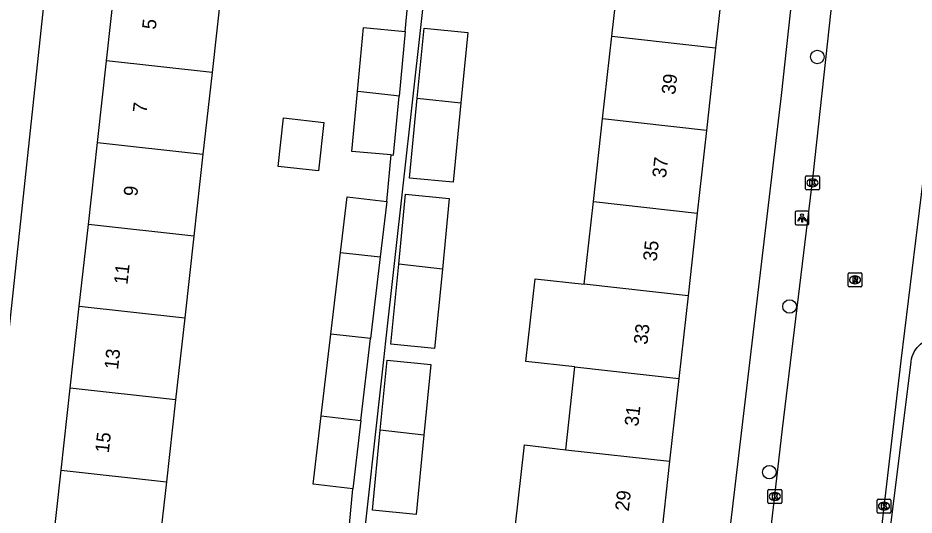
# Model space of a CAD drawing. Extents: x 161928 to 163055, y 386475 to 387428.
# Drawn here: x 162507.4 to 162572, y 387290 to 387325.8 of the extents above; entities that cross this region are included whole.
import ezdxf

# ---------------------------------------------------------------- set-up
doc = ezdxf.new("R2010")
doc.units = 0
for name, color, linetype in [('IMGEO_Boom', 7, 'Continuous'), ('IMGEO_Kolk', 7, 'Continuous'), ('IMGEO_Lichtpunt', 7, 'Continuous'), ('IMGEO_Pand', 7, 'Continuous'), ('IMGEO_Pand_nummerreeks', 7, 'Continuous'), ('IMGEO_Rijbaan_lokaal_gesloten', 7, 'Continuous'), ('IMGEO_Rioolput', 7, 'Continuous'), ('IMGEO_Voetpad_open', 7, 'Continuous')]:
    doc.layers.add(name, color=color, linetype=linetype)

msp = doc.modelspace()

# ---------------------------------------------------------------- linework, layer by layer
at = {"layer": 'IMGEO_Boom'}
for centre in [(162565.018, 387323.033), (162563.019, 387305.036), (162561.559, 387293.086)]:
    msp.add_circle(centre, 0.489, dxfattribs=at)
at = {"layer": 'IMGEO_Kolk'}
for p, q in [((162564.168, 387313.53), (162564.168, 387314.382)), ((162564.243, 387314.456), (162565.095, 387314.456)), ((162564.656, 387314.236), (162564.681, 387314.236)), ((162565.169, 387314.382), (162565.169, 387313.53)), ((162565.095, 387313.456), (162564.243, 387313.456)), ((162564.679, 387313.676), (162564.654, 387313.676)), ((162561.455, 387290.912), (162561.455, 387291.764)), ((162561.53, 387291.838), (162562.382, 387291.838)), ((162561.943, 387291.618), (162561.968, 387291.618)), ((162562.456, 387291.764), (162562.456, 387290.912)), ((162562.382, 387290.838), (162561.53, 387290.838)), ((162561.966, 387291.058), (162561.941, 387291.058)), ((162569.322, 387290.215), (162569.322, 387291.067)), ((162569.397, 387291.141), (162570.249, 387291.141)), ((162569.81, 387290.921), (162569.835, 387290.921)), ((162570.323, 387291.067), (162570.323, 387290.215)), ((162569.833, 387290.361), (162569.808, 387290.361)), ((162570.249, 387290.141), (162569.397, 387290.141))]:
    msp.add_line(p, q, dxfattribs=at)
for points in [[(162564.168, 387313.53), (162564.168, 387314.382)], [(162564.243, 387314.456), (162565.095, 387314.456)], [(162564.489, 387314.156), (162564.612, 387314.156), (162564.612, 387314.005), (162564.742, 387314.156), (162564.906, 387314.156), (162564.76, 387314.005), (162564.913, 387313.756), (162564.761, 387313.756), (162564.676, 387313.92), (162564.612, 387313.853), (162564.612, 387313.756), (162564.489, 387313.756), (162564.489, 387314.156)], [(162565.169, 387314.382), (162565.169, 387313.53)], [(162565.095, 387313.456), (162564.243, 387313.456)], [(162561.455, 387290.912), (162561.455, 387291.764)], [(162561.53, 387291.838), (162562.382, 387291.838)], [(162561.776, 387291.538), (162561.899, 387291.538), (162561.899, 387291.387), (162562.029, 387291.538), (162562.193, 387291.538), (162562.047, 387291.387), (162562.2, 387291.138), (162562.048, 387291.138), (162561.963, 387291.302), (162561.899, 387291.235), (162561.899, 387291.138), (162561.776, 387291.138), (162561.776, 387291.538)], [(162562.456, 387291.764), (162562.456, 387290.912)], [(162562.382, 387290.838), (162561.53, 387290.838)], [(162569.322, 387290.215), (162569.322, 387291.067)], [(162569.397, 387291.141), (162570.249, 387291.141)], [(162569.643, 387290.841), (162569.766, 387290.841), (162569.766, 387290.69), (162569.896, 387290.841), (162570.06, 387290.841), (162569.914, 387290.69), (162570.067, 387290.441), (162569.915, 387290.441), (162569.83, 387290.605), (162569.766, 387290.538), (162569.766, 387290.441), (162569.643, 387290.441), (162569.643, 387290.841)], [(162570.323, 387291.067), (162570.323, 387290.215)], [(162570.249, 387290.141), (162569.397, 387290.141)]]:
    msp.add_lwpolyline(points, dxfattribs=at)
for centre, start, end in [((162564.245, 387314.38), 91.55205, 178.44795), ((162564.245, 387314.38), 91.55205, 178.44795), ((162565.093, 387314.38), 1.55205, 88.44795), ((162565.093, 387314.38), 1.55205, 88.44795), ((162564.245, 387313.532), 181.55205, 268.44795), ((162564.245, 387313.532), 181.55205, 268.44795), ((162565.093, 387313.532), 271.55205, 358.44795), ((162565.093, 387313.532), 271.55205, 358.44795), ((162561.532, 387291.762), 91.55205, 178.44795), ((162561.532, 387291.762), 91.55205, 178.44795), ((162562.38, 387291.762), 1.55205, 88.44795), ((162562.38, 387291.762), 1.55205, 88.44795), ((162561.532, 387290.914), 181.55205, 268.44795), ((162561.532, 387290.914), 181.55205, 268.44795), ((162562.38, 387290.914), 271.55205, 358.44795), ((162562.38, 387290.914), 271.55205, 358.44795), ((162569.399, 387291.065), 91.55205, 178.44795), ((162569.399, 387291.065), 91.55205, 178.44795), ((162570.247, 387291.065), 1.55205, 88.44795), ((162570.247, 387291.065), 1.55205, 88.44795), ((162569.399, 387290.217), 181.55205, 268.44795), ((162569.399, 387290.217), 181.55205, 268.44795), ((162570.247, 387290.217), 271.55205, 358.44795), ((162570.247, 387290.217), 271.55205, 358.44795)]:
    msp.add_arc(centre, 0.0765, start, end, dxfattribs=at)
for centre, major_axis, ratio, start_param, end_param in [((162564.655, 387313.956), (-0.387, 0.002), 0.722429, 4.712389, 7.853982), ((162564.68, 387313.956), (-0.39, 0.002), 0.717154, 1.570796, 4.712389), ((162561.942, 387291.338), (-0.387, 0.002), 0.722429, 4.712389, 7.853982), ((162561.967, 387291.338), (-0.39, 0.002), 0.717154, 1.570796, 4.712389), ((162569.809, 387290.641), (-0.387, 0.002), 0.722429, 4.712389, 7.853982), ((162569.834, 387290.641), (-0.39, 0.002), 0.717154, 1.570796, 4.712389)]:
    msp.add_ellipse(centre, major_axis=major_axis, ratio=ratio, start_param=start_param, end_param=end_param, dxfattribs=at)
at = {"layer": 'IMGEO_Lichtpunt'}
for p, q in [((162563.416, 387311.822), (162563.416, 387311.015)), ((162563.416, 387311.822), (162563.416, 387311.015)), ((162564.318, 387311.917), (162563.51, 387311.917)), ((162564.318, 387311.917), (162563.51, 387311.917)), ((162564.412, 387311.015), (162564.412, 387311.822)), ((162564.412, 387311.015), (162564.412, 387311.822)), ((162563.51, 387310.921), (162564.318, 387310.921)), ((162563.51, 387310.921), (162564.318, 387310.921))]:
    msp.add_line(p, q, dxfattribs=at)
for points in [[(162563.79, 387311.486), (162563.829, 387311.458), (162563.641, 387311.196), (162563.603, 387311.223), (162563.79, 387311.486)], [(162563.892, 387311.438), (162563.939, 387311.438), (162563.939, 387311.116), (162563.892, 387311.116), (162563.892, 387311.438)], [(162564.002, 387311.458), (162564.04, 387311.485), (162564.227, 387311.223), (162564.188, 387311.195), (162564.002, 387311.458)]]:
    msp.add_lwpolyline(points, dxfattribs=at)
msp.add_circle((162563.915, 387311.62), 0.0994, dxfattribs=at)
for centre, start, end in [((162563.51, 387311.822), 90, 180), ((162563.51, 387311.822), 90, 180), ((162564.318, 387311.822), 0, 90), ((162564.318, 387311.822), 0, 90), ((162563.51, 387311.015), 180, 270), ((162563.51, 387311.015), 180, 270), ((162564.318, 387311.015), 270, 0), ((162564.318, 387311.015), 270, 360)]:
    msp.add_arc(centre, 0.0946, start, end, dxfattribs=at)
at = {"layer": 'IMGEO_Pand'}
for points in [[(162550.205, 387324.526), (162550.869, 387330.489)], [(162558.355, 387329.654), (162557.691, 387323.691)], [(162513.788, 387322.762), (162514.443, 387328.666)], [(162522.057, 387327.821), (162521.398, 387321.917)], [(162531.88, 387320.548), (162532.31, 387325.156), (162535.307, 387324.876)], [(162536.18, 387320.071), (162536.673, 387325.111), (162539.823, 387324.803), (162539.326, 387319.722)], [(162535.307, 387324.876), (162534.872, 387320.216)], [(162549.541, 387318.563), (162550.205, 387324.526)], [(162550.205, 387324.526), (162557.691, 387323.691)], [(162557.691, 387323.691), (162557.026, 387317.728)], [(162513.133, 387316.858), (162513.788, 387322.762)], [(162521.398, 387321.917), (162513.788, 387322.762)], [(162521.398, 387321.917), (162520.74, 387316.014)], [(162534.298, 387315.962), (162531.476, 387316.226), (162531.88, 387320.548)], [(162534.872, 387320.216), (162534.495, 387320.258), (162531.903, 387320.545), (162531.88, 387320.548)], [(162534.298, 387315.962), (162534.473, 387315.946), (162534.872, 387320.216)], [(162539.326, 387319.722), (162538.766, 387313.993), (162535.616, 387314.301), (162536.18, 387320.071)], [(162536.18, 387320.071), (162539.326, 387319.722)], [(162529.444, 387318.31), (162529.054, 387314.819), (162526.16, 387315.141), (162526.549, 387318.633), (162529.444, 387318.31)], [(162548.877, 387312.6), (162549.541, 387318.563)], [(162557.026, 387317.728), (162549.541, 387318.563)], [(162557.026, 387317.728), (162556.362, 387311.765)], [(162512.479, 387310.955), (162513.133, 387316.858)], [(162513.133, 387316.858), (162520.74, 387316.014)], [(162520.74, 387316.014), (162520.082, 387310.111)], [(162530.658, 387308.937), (162531.132, 387312.945), (162533.985, 387312.608)], [(162534.848, 387308.087), (162535.341, 387313.127), (162538.491, 387312.819), (162537.995, 387307.739)], [(162533.985, 387312.608), (162533.513, 387308.62)], [(162548.213, 387306.637), (162548.877, 387312.6)], [(162548.877, 387312.6), (162556.362, 387311.765)], [(162556.362, 387311.765), (162555.698, 387305.802)], [(162511.824, 387305.051), (162512.479, 387310.955)], [(162520.082, 387310.111), (162512.479, 387310.955)], [(162520.082, 387310.111), (162519.424, 387304.207)], [(162529.959, 387303.037), (162530.658, 387308.937)], [(162530.658, 387308.937), (162533.513, 387308.62)], [(162533.513, 387308.62), (162532.815, 387302.72)], [(162537.995, 387307.739), (162537.434, 387302.009), (162534.284, 387302.317), (162534.848, 387308.087)], [(162537.995, 387307.739), (162534.848, 387308.087)], [(162547.549, 387300.673), (162544.02, 387301.067), (162544.684, 387307.031), (162548.213, 387306.637)], [(162555.698, 387305.802), (162548.213, 387306.637)], [(162555.698, 387305.802), (162555.034, 387299.838)], [(162511.169, 387299.147), (162511.824, 387305.051)], [(162511.824, 387305.051), (162519.424, 387304.207)], [(162519.424, 387304.207), (162518.766, 387298.304)], [(162529.261, 387297.139), (162529.959, 387303.037)], [(162532.815, 387302.72), (162529.959, 387303.037)], [(162532.117, 387296.823), (162532.815, 387302.72)], [(162533.516, 387296.118), (162534.009, 387301.158), (162537.159, 387300.85), (162536.662, 387295.767)], [(162546.885, 387294.709), (162547.549, 387300.673)], [(162547.549, 387300.673), (162555.034, 387299.838)], [(162555.034, 387299.838), (162554.37, 387293.875)], [(162510.515, 387293.243), (162511.169, 387299.147)], [(162518.766, 387298.304), (162511.169, 387299.147)], [(162518.766, 387298.304), (162518.107, 387292.4)], [(162531.533, 387291.891), (162528.68, 387292.229), (162529.261, 387297.139)], [(162529.261, 387297.139), (162532.117, 387296.823)], [(162532.117, 387296.823), (162531.533, 387291.891)], [(162536.662, 387295.767), (162536.102, 387290.04), (162532.952, 387290.348), (162533.516, 387296.118)], [(162536.662, 387295.767), (162533.516, 387296.118)], [(162546.221, 387288.746), (162543.239, 387289.078), (162543.906, 387295.061), (162546.885, 387294.709)], [(162546.885, 387294.709), (162554.37, 387293.875)], [(162554.37, 387293.875), (162553.705, 387287.912)], [(162509.86, 387287.339), (162510.515, 387293.243)], [(162510.515, 387293.243), (162518.107, 387292.4)], [(162518.107, 387292.4), (162517.449, 387286.496)]]:
    msp.add_lwpolyline(points, dxfattribs=at)
at = {"layer": 'IMGEO_Rijbaan_lokaal_gesloten'}
for points in [[(162557.202, 387250), (162562.514, 387296.203), (162564.731, 387314.451), (162568.497, 387349.148), (162568.874, 387352.558), (162569.069, 387354.612)], [(162575.142, 387335.865), (162574.205, 387327.087), (162571.026, 387301.117), (162569.577, 387288.505), (162567.84, 387273.164)]]:
    msp.add_lwpolyline(points, dxfattribs=at)
at = {"layer": 'IMGEO_Rioolput'}
for p, q in [((162567.237, 387306.532), (162567.237, 387307.384)), ((162567.312, 387307.458), (162568.164, 387307.458)), ((162567.725, 387307.238), (162567.75, 387307.238)), ((162568.238, 387307.384), (162568.238, 387306.532)), ((162568.164, 387306.458), (162567.312, 387306.458)), ((162567.748, 387306.678), (162567.723, 387306.678))]:
    msp.add_line(p, q, dxfattribs=at)
for points in [[(162567.237, 387306.532), (162567.237, 387307.384)], [(162567.312, 387307.458), (162568.164, 387307.458)], [(162567.826, 387307.156), (162567.574, 387307.158), (162567.574, 387306.758)], [(162567.752, 387307.077), (162567.698, 387307.077), (162567.698, 387306.996)], [(162567.698, 387306.996), (162567.75, 387306.996)], [(162568.238, 387307.384), (162568.238, 387306.532)], [(162568.164, 387306.458), (162567.312, 387306.458)], [(162567.574, 387306.758), (162567.698, 387306.758), (162567.698, 387306.92), (162567.709, 387306.92)], [(162567.756, 387306.891), (162567.827, 387306.758), (162567.967, 387306.758), (162567.902, 387306.884)]]:
    msp.add_lwpolyline(points, dxfattribs=at)
for centre, radius, start, end in [((162567.314, 387307.382), 0.0765, 91.55205, 178.44795), ((162567.314, 387307.382), 0.0765, 91.55205, 178.44795), ((162567.734, 387307.185), 0.19, 274.7715, 282.96867), ((162567.758, 387306.981), 0.0964, 77.00612, 93.18647), ((162567.772, 387307.038), 0.0378, 276.66336, 79.67722), ((162567.825, 387307.046), 0.109, 350.36119, 89.41601), ((162567.823, 387307.046), 0.112, 277.58423, 350.98172), ((162568.162, 387307.382), 0.0765, 1.55205, 88.44795), ((162568.162, 387307.382), 0.0765, 1.55205, 88.44795), ((162567.314, 387306.534), 0.0765, 181.55205, 268.44795), ((162567.314, 387306.534), 0.0765, 181.55205, 268.44795), ((162567.708, 387306.867), 0.0533, 26.02933, 88.69889), ((162567.807, 387306.831), 0.108, 29.51342, 73.79051), ((162568.162, 387306.534), 0.0765, 271.55205, 358.44795), ((162568.162, 387306.534), 0.0765, 271.55205, 358.44795)]:
    msp.add_arc(centre, radius, start, end, dxfattribs=at)
for centre, major_axis, ratio, start_param, end_param in [((162567.724, 387306.958), (-0.387, 0.002), 0.722429, 4.712389, 7.853982), ((162567.749, 387306.958), (-0.39, 0.002), 0.717154, 1.570796, 4.712389)]:
    msp.add_ellipse(centre, major_axis=major_axis, ratio=ratio, start_param=start_param, end_param=end_param, dxfattribs=at)
at = {"layer": 'IMGEO_Voetpad_open'}
for points in [[(162509.101, 387280.492), (162504.37, 387281.003), (162510.806, 387341.186)], [(162551.558, 387336.676), (162538.125, 387338.165), (162537.871, 387338.193), (162537.092, 387331.203), (162533.897, 387302.529), (162533.747, 387301.184), (162531.985, 387285.369), (162531.641, 387282.283), (162531.196, 387278.288), (162540.529, 387277.248), (162544.886, 387276.762)], [(162564.049, 387335.299), (162562.412, 387320.243), (162557.09, 387275.201)], [(162535.307, 387324.876), (162535.594, 387327.95)], [(162533.985, 387312.608), (162534.298, 387315.962)], [(162568.791, 387275.417), (162569.313, 387281.171), (162571.775, 387301.046), (162571.78, 387301.081), (162571.814, 387301.26), (162571.863, 387301.434), (162571.928, 387301.604), (162572.008, 387301.767), (162572.102, 387301.922), (162572.21, 387302.068), (162572.33, 387302.204), (162572.462, 387302.329), (162572.604, 387302.442), (162572.757, 387302.541), (162572.917, 387302.626), (162573.084, 387302.697), (162573.257, 387302.752), (162573.434, 387302.792), (162573.614, 387302.816), (162573.796, 387302.824), (162573.977, 387302.815), (162576.924, 387302.544)], [(162531.301, 387289.306), (162531.533, 387291.891)]]:
    msp.add_lwpolyline(points, dxfattribs=at)

# ---------------------------------------------------------------- texts
at = {"layer": 'IMGEO_Pand_nummerreeks'}
for s, rotation, p in [('5', 83.67277, (162517.334, 387324.979)), ('39', 83.64453, (162554.775, 387320.281)), ('7', 83.67277, (162516.666, 387318.962)), ('37', 83.64453, (162554.106, 387314.272)), ('9', 83.67277, (162515.999, 387312.946)), ('35', 83.64453, (162553.436, 387308.264)), ('11', 83.67277, (162515.295, 387306.587)), ('33', 83.64611, (162552.768, 387302.255)), ('13', 83.67277, (162514.615, 387300.456)), ('31', 83.64453, (162552.11, 387296.36)), ('15', 83.67277, (162513.948, 387294.44)), ('29', 83.64453, (162551.429, 387290.24))]:
    msp.add_text(s, height=1, rotation=rotation, dxfattribs=at).set_placement(p)

doc.saveas('drawing.dxf')
